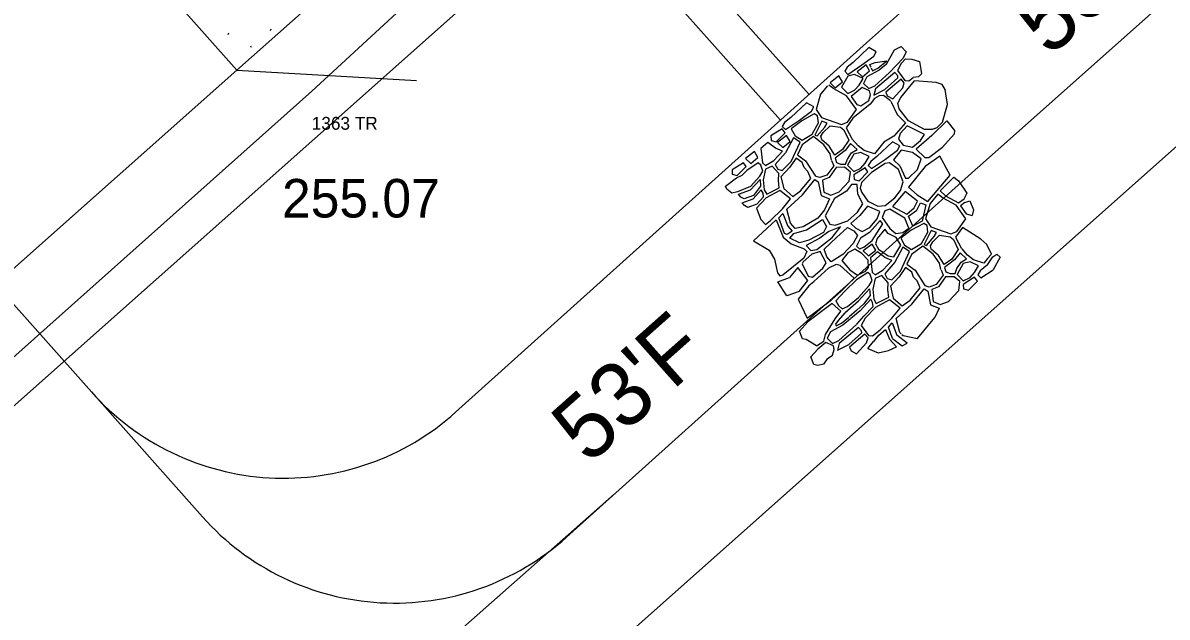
# Model space of a CAD drawing. Extents: x 49683 to 58852, y 49525 to 54803.
# Drawn here: x 53921.8 to 54010.8, y 51789.8 to 51836.1 of the extents above; entities that cross this region are included whole.
import ezdxf

# ---------------------------------------------------------------- set-up
doc = ezdxf.new("R2010")
doc.units = 0
for name, color, linetype in [('Level 11', 7, 'Continuous'), ('Level 13', 7, 'Continuous'), ('Level 15', 7, 'Continuous'), ('Level 16', 7, 'Continuous'), ('Level 18', 7, 'Continuous'), ('Level 32', 7, 'Continuous'), ('Level 33', 7, 'Continuous'), ('Level 48', 7, 'Continuous'), ('Level 61', 7, 'Continuous'), ('Level 8', 7, 'Continuous')]:
    doc.layers.add(name, color=color, linetype=linetype)

msp = doc.modelspace()

# ---------------------------------------------------------------- linework, layer by layer
at = {"layer": 'Level 11'}
for p, q in [((53944.235, 51830.768), (54450.301, 52297.6)), ((53245.856, 51207.553), (53944.235, 51830.768))]:
    msp.add_line(p, q, dxfattribs=at)
at = {"layer": 'Level 13'}
msp.add_line((53681.554, 51593.39), (53996.93, 51873.722), dxfattribs=at)
at = {"layer": 'Level 15'}
for p, q in [((53938.412, 51832.41), (53909.18, 51865.296)), ((53953.361, 51845.698), (53938.412, 51832.41)), ((53941.015, 51835.496), (53941.07, 51835.621)), ((53937.726, 51835.177), (53937.782, 51835.301)), ((53939.461, 51834.289), (53939.516, 51834.205)), ((53938.412, 51832.41), (53489.966, 51433.793)), ((53938.412, 51832.41), (53952.388, 51831.588))]:
    msp.add_line(p, q, dxfattribs=at)
at = {"layer": 'Level 16'}
for points in [[(53988.147, 51833.841), (53987.57, 51834.165), (53986.351, 51833.009), (53985.878, 51832.641), (53985.689, 51832.326), (53985.941, 51832.074), (53987.033, 51832.81), (53987.958, 51833.504)], [(53987.121, 51831.744), (53986.46, 51832.069), (53985.925, 51831.932), (53985.441, 51831.091), (53985.923, 51830.588), (53986.459, 51830.851), (53986.806, 51831.24)], [(53987.356, 51832.81), (53986.662, 51832.273), (53987.075, 51831.883), (53987.623, 51832.341)], [(53989.577, 51832.213), (53988.08, 51830.962), (53987.945, 51830.459), (53988.815, 51830.889), (53989.833, 51831.809), (53989.821, 51831.968)], [(53985.24, 51831.957), (53984.547, 51831.42), (53984.959, 51831.029), (53985.507, 51831.488)], [(53990.078, 51831.711), (53988.876, 51830.681), (53988.999, 51830.411), (53989.427, 51830.179), (53990.212, 51831.037), (53990.323, 51831.417)], [(53986.193, 51830.347), (53986.633, 51829.735), (53986.952, 51829.637), (53987.565, 51830.054), (53987.688, 51830.496), (53987.627, 51830.802), (53987.039, 51831.046)], [(53983.284, 51829.542), (53982.707, 51829.866), (53981.488, 51828.71), (53981.015, 51828.342), (53980.826, 51828.027), (53981.078, 51827.776), (53982.17, 51828.512), (53983.095, 51829.206)], [(53983.324, 51828.996), (53982.356, 51828.468), (53981.534, 51827.842), (53981.84, 51827.291), (53982.367, 51826.961), (53983.151, 51827.427), (53983.654, 51828.298), (53983.582, 51828.837)], [(53980.837, 51827.828), (53979.955, 51827.281), (53979.975, 51826.924), (53980.363, 51826.83), (53981.057, 51827.523)], [(53983.9, 51828.445), (53983.359, 51827.342), (53983.543, 51827.281), (53984.144, 51827.98), (53984.316, 51828.274)], [(53986.005, 51826.953), (53985.514, 51826.217), (53984.914, 51825.788), (53984.473, 51826.498), (53983.898, 51826.975), (53983.837, 51827.257), (53984.021, 51827.563), (53984.549, 51828.066), (53985.369, 51827.957), (53985.626, 51827.749)], [(53991.901, 51827.402), (53990.558, 51828.072), (53989.99, 51827.483), (53989.864, 51827.021), (53990.231, 51826.57), (53990.965, 51826.403), (53991.575, 51826.929)], [(53979.719, 51826.78), (53979.171, 51826.298), (53979.304, 51825.204), (53979.539, 51824.992), (53980.176, 51825.383), (53980.847, 51826.099), (53980.3, 51826.333)], [(53981.708, 51827.139), (53981.081, 51825.977), (53980.287, 51825.071), (53980.477, 51824.702), (53980.834, 51824.591), (53981.527, 51825.285), (53982.222, 51826.805)], [(53981.166, 51827.31), (53980.473, 51826.773), (53980.886, 51826.383), (53981.434, 51826.841)], [(53989.979, 51826.507), (53989.402, 51826.832), (53988.183, 51825.676), (53987.71, 51825.308), (53987.521, 51824.993), (53987.772, 51824.741), (53988.865, 51825.477), (53989.789, 51826.171)], [(53978.672, 51826.078), (53977.978, 51825.541), (53978.391, 51825.15), (53978.939, 51825.609)], [(53986.147, 51826.702), (53985.716, 51826.145), (53984.939, 51825.557), (53985.054, 51825.231), (53985.369, 51825.085), (53985.757, 51825.096), (53985.894, 51825.484), (53986.23, 51825.968), (53986.651, 51826.241)], [(53987.595, 51825.675), (53986.934, 51826), (53986.398, 51825.863), (53985.914, 51825.023), (53986.397, 51824.519), (53986.932, 51824.782), (53987.279, 51825.171)], [(53991.646, 51825.491), (53990.965, 51825.984), (53990.073, 51826.182), (53989.473, 51825.415), (53989.977, 51824.954), (53990.427, 51823.999), (53990.658, 51823.999), (53991.341, 51824.682)], [(53977.805, 51825.204), (53976.923, 51824.657), (53976.944, 51824.3), (53977.332, 51824.206), (53978.026, 51824.9)], [(53980.052, 51824.925), (53979.538, 51824.701), (53979.358, 51823.874), (53979.436, 51823.103), (53979.625, 51822.757), (53980.598, 51823.239), (53980.531, 51823.82), (53980.554, 51824.356)], [(53981.919, 51825.564), (53981.404, 51824.826), (53980.733, 51824.11), (53980.944, 51823.183), (53981.647, 51822.57), (53982.262, 51823.006), (53983.057, 51823.979), (53982.823, 51824.526), (53982.533, 51824.816), (53982.388, 51825.207)], [(53989.179, 51825.205), (53988.833, 51825.131), (53987.761, 51824.437), (53986.984, 51823.659), (53986.889, 51823.208), (53987.014, 51822.893), (53987.496, 51822.201), (53988.262, 51821.813), (53988.829, 51821.877), (53989.586, 51822.465), (53990.038, 51823.043), (53990.238, 51823.705), (53989.861, 51824.67)], [(53993.079, 51825.717), (53991.939, 51824.895), (53990.651, 51823.289), (53991.324, 51822.689), (53992.144, 51822.188), (53993.886, 51824.223)], [(53985.014, 51824.833), (53984.476, 51824.063), (53983.949, 51823.851), (53984.053, 51822.903), (53984.611, 51822.682), (53985.254, 51822.925), (53986.046, 51823.759), (53986.141, 51824.465), (53985.678, 51824.844)], [(53987.279, 51824.793), (53986.396, 51824.246), (53986.417, 51823.889), (53986.805, 51823.795), (53987.499, 51824.489)], [(53983.359, 51823.893), (53983.632, 51823.724), (53983.852, 51822.66), (53984.516, 51822.398), (53984.125, 51821.544), (53983.587, 51820.879), (53982.469, 51820.203), (53981.826, 51820.086), (53981.468, 51820.508), (53981.185, 51821.593), (53982.398, 51822.701)], [(53986.225, 51823.496), (53985.824, 51822.989), (53984.885, 51822.409), (53984.177, 51821.069), (53984.524, 51820.427), (53984.956, 51820.354), (53985.937, 51820.681), (53986.675, 51821.357), (53987.098, 51822.011), (53986.698, 51822.748), (53986.657, 51823.507)], [(53990.381, 51822.97), (53989.412, 51821.805), (53990.514, 51821.193), (53991.102, 51821.684), (53991.348, 51822.199)], [(53995.12, 51820.831), (53994.349, 51821.896), (53993.345, 51822.434), (53992.929, 51822.752), (53992.328, 51822.029), (53991.971, 51820.84), (53992.399, 51820.215), (53993.942, 51819.654), (53994.42, 51819.838)], [(53987.456, 51821.821), (53986.865, 51821.083), (53986.158, 51820.46), (53986.558, 51820.102), (53987.042, 51819.85), (53987.654, 51820.167), (53988.203, 51820.842), (53988.425, 51821.401)], [(53990.684, 51820.115), (53990.366, 51820.875), (53989.203, 51821.596), (53988.811, 51821.449), (53988.614, 51820.934), (53989.189, 51820.089), (53989.666, 51819.685), (53990.206, 51819.76)], [(53991.58, 51822.089), (53992.009, 51821.93), (53991.726, 51820.643), (53990.978, 51820.263), (53990.648, 51821.034), (53991.298, 51821.513)], [(53980.879, 51821.245), (53981.257, 51820.254), (53981.594, 51819.875), (53981.225, 51819.612), (53981.014, 51819.696), (53980.573, 51820.918)], [(53983.956, 51820.785), (53984.261, 51820.247), (53984.028, 51819.783), (53982.911, 51819.171), (53982.183, 51818.97), (53981.425, 51819.327), (53981.72, 51819.686), (53982.722, 51819.972)], [(53988.446, 51820.715), (53987.607, 51819.764), (53986.925, 51819.328), (53986.611, 51818.702), (53986.846, 51818.512), (53987.17, 51818.636), (53987.83, 51819.139), (53988.647, 51820.447)], [(53991.836, 51820.484), (53990.867, 51819.956), (53990.046, 51819.331), (53990.352, 51818.78), (53990.878, 51818.449), (53991.663, 51818.916), (53992.166, 51819.786), (53992.093, 51820.325)], [(53985.367, 51820.217), (53984.46, 51819.858), (53983.754, 51819.319), (53982.689, 51818.76), (53983.047, 51818.36), (53983.531, 51818.444), (53984.713, 51819.394)], [(53985.905, 51820.165), (53986.4, 51819.902), (53986.694, 51819.544), (53986.356, 51818.911), (53985.533, 51818.046), (53984.626, 51817.476), (53984.3, 51817.866), (53984.09, 51818.477), (53985.061, 51819.384)], [(53990.045, 51818.791), (53989.691, 51819.391), (53989.078, 51819.685), (53988.809, 51820.028), (53988.22, 51819.316), (53988.085, 51818.887), (53988.305, 51818.471), (53989.076, 51817.945), (53989.517, 51817.872)], [(53992.411, 51819.934), (53991.871, 51818.83), (53992.055, 51818.769), (53992.656, 51819.468), (53992.828, 51819.763)], [(53987.829, 51818.871), (53987.136, 51818.334), (53987.549, 51817.943), (53988.097, 51818.402)], [(53994.517, 51818.441), (53994.026, 51817.706), (53993.425, 51817.276), (53992.985, 51817.986), (53992.409, 51818.463), (53992.349, 51818.745), (53992.533, 51819.052), (53993.06, 51819.555), (53993.881, 51819.445), (53994.138, 51819.237)], [(53983.784, 51818.297), (53983.131, 51818.086), (53982.466, 51817.484), (53982.381, 51817.337), (53982.844, 51816.367), (53983.181, 51816.284), (53983.994, 51816.991), (53984.236, 51817.423)], [(53987.548, 51817.049), (53987.526, 51817.63), (53987.024, 51818.133), (53986.466, 51818.467), (53985.94, 51818.187), (53985.47, 51817.583), (53986.095, 51816.869), (53986.676, 51816.445), (53987.313, 51816.77)], [(53988.231, 51818.268), (53987.683, 51817.787), (53987.816, 51816.692), (53988.05, 51816.48), (53988.687, 51816.872), (53989.358, 51817.588), (53988.811, 51817.822)], [(53990.22, 51818.628), (53989.593, 51817.465), (53988.799, 51816.559), (53988.988, 51816.191), (53989.345, 51816.08), (53990.039, 51816.773), (53990.733, 51818.293)], [(53994.659, 51818.191), (53994.228, 51817.634), (53993.45, 51817.045), (53993.565, 51816.72), (53993.88, 51816.573), (53994.269, 51816.584), (53994.405, 51816.973), (53994.742, 51817.456), (53995.162, 51817.73)], [(53990.43, 51817.053), (53989.916, 51816.315), (53989.244, 51815.599), (53989.456, 51814.672), (53990.159, 51814.058), (53990.774, 51814.495), (53991.568, 51815.468), (53991.334, 51816.015), (53991.044, 51816.305), (53990.899, 51816.696)], [(53996.106, 51817.164), (53995.445, 51817.488), (53994.91, 51817.351), (53994.426, 51816.511), (53994.908, 51816.008), (53995.444, 51816.271), (53995.791, 51816.66)], [(53987.48, 51816.67), (53986.597, 51816.076), (53985.691, 51815.215), (53984.986, 51814.443), (53985.198, 51814.097), (53985.5, 51813.841), (53985.913, 51814.009), (53986.752, 51814.714), (53987.602, 51815.653), (53987.826, 51816.033), (53987.681, 51816.491)], [(53988.564, 51816.414), (53988.05, 51816.19), (53987.87, 51815.363), (53987.947, 51814.592), (53988.137, 51814.246), (53989.109, 51814.727), (53989.043, 51815.308), (53989.066, 51815.845)], [(53993.526, 51816.321), (53992.987, 51815.551), (53992.46, 51815.34), (53992.564, 51814.391), (53993.123, 51814.171), (53993.766, 51814.414), (53994.557, 51815.247), (53994.653, 51815.954), (53994.19, 51816.332)], [(53995.79, 51816.282), (53994.908, 51815.735), (53994.929, 51815.378), (53995.317, 51815.284), (53996.01, 51815.977)], [(53989.991, 51813.89), (53989.165, 51814.537), (53988.081, 51813.944), (53987.275, 51813.094), (53986.973, 51812.546), (53987.33, 51812.033), (53987.542, 51811.754), (53987.855, 51811.732), (53988.436, 51812.202), (53989.364, 51813.108)], [(53986.759, 51812.372), (53985.263, 51811.121), (53985.128, 51810.619), (53985.998, 51811.048), (53987.016, 51811.968), (53987.004, 51812.128)]]:
    msp.add_lwpolyline(points, close=True, dxfattribs=at)
for points in [[(53988.938, 51832.881), (53989.572, 51833.997), (53990.08, 51834.244), (53990.463, 51833.819), (53990.243, 51833.346), (53989.182, 51832.231)], [(53987.738, 51832.625), (53987.689, 51832.721), (53987.632, 51832.84), (53988.06, 51832.997), (53988.963, 51833.13)], [(53987.738, 51832.596), (53987.8, 51832.468), (53987.849, 51832.346), (53988.254, 51832.555), (53988.963, 51833.13)], [(53988.924, 51833.105), (53988.855, 51833.045)], [(53990.427, 51833.288), (53990.093, 51832.935), (53989.79, 51832.387), (53990.147, 51831.873), (53990.359, 51831.594), (53990.672, 51831.572), (53991.009, 51831.844)], [(53990.427, 51833.288), (53990.914, 51833.265), (53991.511, 51833.08), (53991.61, 51832.463), (53991.651, 51832.115), (53991.44, 51831.882), (53991.009, 51831.844)], [(53988.938, 51832.881), (53988.364, 51832.395), (53987.408, 51831.88), (53987.15, 51831.377), (53987.566, 51830.985), (53988.044, 51831.194), (53989.182, 51832.231)], [(53984.349, 51831.182), (53983.816, 51830.54), (53983.46, 51829.351), (53983.888, 51828.727), (53985.431, 51828.165), (53985.909, 51828.349), (53986.608, 51829.343), (53985.838, 51830.408), (53984.834, 51830.946), (53984.462, 51831.229)], [(53990.764, 51831.136), (53991.12, 51831.583)], [(53992.668, 51827.866), (53992.872, 51827.941), (53993.284, 51828.36), (53993.673, 51829.743), (53993.513, 51830.898), (53993.272, 51831.296), (53992.795, 51831.44), (53991.12, 51831.583)], [(53989.257, 51830.011), (53988.717, 51830.423), (53988.362, 51830.41), (53988.006, 51830.202), (53987.663, 51829.76), (53986.314, 51828.656), (53985.798, 51827.92), (53986.275, 51827.025)], [(53992.668, 51827.866), (53992.489, 51827.78), (53991.901, 51827.78), (53990.642, 51828.471), (53989.929, 51829.394), (53989.814, 51829.845), (53990.046, 51830.286), (53990.748, 51831.121)], [(53989.283, 51829.985), (53989.771, 51828.963), (53990.421, 51828.292), (53989.518, 51827.263), (53988.73, 51826.81), (53988.004, 51825.896), (53987.207, 51826.147), (53986.724, 51826.525), (53986.301, 51826.999)], [(53992.466, 51827.326), (53993.633, 51828.459), (53994.223, 51827.715), (53994.198, 51827.422), (53993.304, 51826.413)], [(53984.658, 51825.402), (53984.558, 51825.897), (53984.057, 51826.595), (53983.249, 51827.231), (53982.378, 51826.581), (53982.022, 51825.809), (53982.646, 51825.356), (53983.409, 51824.166)], [(53992.466, 51827.326), (53991.238, 51826.257), (53991.93, 51825.607), (53992.224, 51825.607), (53993.304, 51826.413)], [(53978.353, 51823.35), (53979.091, 51824.165), (53979.315, 51824.545), (53979.17, 51825.003), (53978.969, 51825.181), (53978.086, 51824.588), (53977.723, 51824.243)], [(53984.673, 51825.375), (53984.835, 51824.969), (53984.297, 51824.242), (53983.759, 51824.041), (53983.436, 51824.137)], [(53978.353, 51823.35), (53977.339, 51822.928), (53976.906, 51822.844), (53976.523, 51823.134), (53976.422, 51823.383), (53977.277, 51824.017), (53977.723, 51824.243)], [(53993.124, 51823.023), (53994.167, 51824.085), (53994.546, 51823.783), (53995.197, 51822.822), (53994.963, 51822.356)], [(53978.367, 51823.093), (53979.113, 51823.896), (53979.146, 51823.371), (53978.6, 51822.656)], [(53978.6, 51822.656), (53977.88, 51822.384), (53977.614, 51822.531), (53977.433, 51822.763), (53978.367, 51823.093)], [(53978.859, 51821.981), (53978.149, 51821.713), (53977.883, 51821.859), (53977.701, 51822.091), (53978.578, 51822.401)], [(53978.859, 51821.981), (53979.379, 51822.534), (53979.346, 51822.835), (53979.201, 51823.092), (53978.578, 51822.401)], [(53979.517, 51820.384), (53979.925, 51820.713), (53980.853, 51821.619), (53981.48, 51822.402), (53980.653, 51823.049), (53979.569, 51822.456), (53978.822, 51821.667)], [(53993.124, 51823.023), (53993.517, 51822.63), (53994.545, 51822.092), (53994.983, 51822.378)], [(53978.822, 51821.667), (53979.157, 51820.789), (53979.517, 51820.384)], [(53995.03, 51822.104), (53994.704, 51821.835), (53995.145, 51821.223), (53995.59, 51821.087)], [(53995.03, 51822.104), (53995.432, 51822.235), (53995.713, 51821.536), (53995.59, 51821.087)], [(53980.354, 51820.747), (53978.583, 51819.128), (53979.803, 51818.398), (53980.218, 51817.706), (53980.459, 51816.645), (53980.635, 51816.405), (53980.911, 51816.477)], [(53980.354, 51820.747), (53980.898, 51819.411), (53981.519, 51818.895), (53982.53, 51818.496), (53982.741, 51818.285), (53982.519, 51817.769), (53980.911, 51816.477)], [(53994.844, 51820.171), (53994.31, 51819.409), (53994.786, 51818.514)], [(53996.799, 51817.741), (53997.107, 51818.077), (53996.735, 51818.826), (53996.287, 51819.243), (53994.844, 51820.171)], [(53993.169, 51816.891), (53993.07, 51817.386), (53992.568, 51818.084), (53991.76, 51818.72), (53990.89, 51818.07), (53990.534, 51817.297), (53991.158, 51816.845), (53991.92, 51815.655)], [(53996.799, 51817.741), (53996.516, 51817.385), (53995.718, 51817.636), (53995.236, 51818.013), (53994.813, 51818.487)], [(53996.808, 51817.253), (53997.22, 51817.871), (53997.521, 51818.083), (53997.79, 51817.851), (53997.226, 51816.865)], [(53982.158, 51815.189), (53982.828, 51816.044), (53982.032, 51817.051), (53981.383, 51816.269)], [(53984.687, 51814.556), (53985.378, 51815.192), (53986.418, 51816.21), (53985.347, 51817.192), (53985.034, 51817.281), (53984.431, 51816.99), (53983.292, 51815.951)], [(53996.808, 51817.253), (53996.221, 51816.797), (53996.032, 51816.481), (53996.284, 51816.23), (53997.226, 51816.865)], [(53982.158, 51815.189), (53981.19, 51814.853), (53980.497, 51815.934), (53981.383, 51816.269)], [(53993.184, 51816.864), (53993.347, 51816.458), (53992.808, 51815.73), (53992.271, 51815.529), (53991.947, 51815.626)], [(53983.275, 51815.934), (53982.903, 51815.615), (53982.069, 51814.585), (53982.778, 51813.115), (53984.669, 51814.539)], [(53985.717, 51813.544), (53986.752, 51814.445), (53987.624, 51815.385), (53987.657, 51814.86), (53987.154, 51814.2), (53986.628, 51813.719), (53986.038, 51813.204)], [(53990.069, 51811.891), (53989.98, 51811.996), (53989.696, 51813.081), (53990.91, 51814.189), (53991.87, 51815.381), (53992.144, 51815.213), (53992.364, 51814.149), (53993.028, 51813.886), (53992.692, 51813.154)], [(53983.488, 51810.941), (53984.063, 51811.316), (53984.198, 51811.843), (53984.947, 51813.056), (53985.376, 51813.657), (53984.715, 51814.245), (53982.82, 51812.831)], [(53986.629, 51812.633), (53987.175, 51813.262), (53987.891, 51814.022), (53987.858, 51814.324), (53987.713, 51814.581), (53986.896, 51813.675), (53986.173, 51813.088)], [(53985.692, 51813.519), (53985.179, 51812.922), (53984.983, 51812.628), (53985.032, 51812.505), (53985.436, 51812.714), (53986.019, 51813.187)], [(53983.488, 51810.941), (53982.696, 51811.434), (53982.393, 51811.507), (53982.17, 51812.103), (53982.82, 51812.831)], [(53986.148, 51813.063), (53985.546, 51812.555), (53984.59, 51812.039), (53984.332, 51811.537), (53984.748, 51811.145), (53985.226, 51811.354), (53986.603, 51812.608)], [(53989.403, 51811.523), (53989.084, 51812.406), (53989.39, 51812.733), (53989.754, 51811.781)], [(53990.132, 51811.831), (53990.241, 51811.747), (53991.339, 51811.517), (53992.692, 51813.154)], [(53986.61, 51810.338), (53987.395, 51811.197), (53987.506, 51811.577), (53987.261, 51811.871), (53986.059, 51810.84), (53986.181, 51810.571), (53986.61, 51810.338)], [(53987.946, 51811.296), (53988.335, 51811.784), (53988.873, 51812.216), (53989.175, 51811.475)], [(53989.403, 51811.523), (53990.151, 51810.956), (53990.554, 51811.151), (53989.754, 51811.781)], [(53984.331, 51809.931), (53984.032, 51809.525), (53983.587, 51809.419), (53983.283, 51809.491), (53983.061, 51810.088), (53983.599, 51810.691)], [(53984.331, 51809.931), (53984.747, 51810.214), (53984.87, 51810.655), (53984.809, 51810.961), (53984.222, 51811.206), (53983.599, 51810.691)], [(53987.48, 51810.745), (53987.931, 51811.281)], [(53987.48, 51810.745), (53988.287, 51810.394)], [(53988.287, 51810.394), (53989.094, 51810.584), (53989.716, 51810.885), (53989.175, 51811.475)]]:
    msp.add_lwpolyline(points, dxfattribs=at)
at = {"layer": 'Level 18'}
for p, q in [((53987.374, 51834.526), (54033.693, 51875.74)), ((53996.015, 51824.814), (54042.334, 51866.028)), ((53889.211, 51849.982), (53927.094, 51807.363)), ((53955.418, 51805.781), (53987.374, 51834.526)), ((53964.055, 51796.064), (53996.068, 51824.861)), ((53927.094, 51807.363), (53935.731, 51797.646))]:
    msp.add_line(p, q, dxfattribs=at)
for centre in [(53942.042, 51820.65), (53950.679, 51810.933)]:
    msp.add_arc(centre, 20, 221.63337, 311.97298, dxfattribs=at)
at = {"layer": 'Level 33'}
msp.add_line((53814.147, 51651.041), (54231.595, 52022.104), dxfattribs=at)
at = {"layer": 'Level 61'}
msp.add_line((53517.816, 51402.461), (53967.758, 51799.396), dxfattribs=at)
at = {"layer": 'Level 8'}
for p, q in [((53962.329, 51853.67), (53982.913, 51830.514)), ((53960.087, 51851.677), (53980.682, 51828.507))]:
    msp.add_line(p, q, dxfattribs=at)

# ---------------------------------------------------------------- texts
at = {"layer": 'Level 32'}
msp.add_text('255.07', height=3, dxfattribs=at).set_placement((53941.922, 51820.937))
at = {"layer": 'Level 48'}
for rotation, p in [(41.63336, (54001.618, 51833.359)), (41.63338, (53965.765, 51801.638))]:
    msp.add_text("53'F", height=5, rotation=rotation, dxfattribs=at).set_placement(p)
at = {"layer": 'Level 61'}
msp.add_text('1363 TR', height=1, dxfattribs=at).set_placement((53944.235, 51827.768))

doc.saveas('drawing.dxf')
